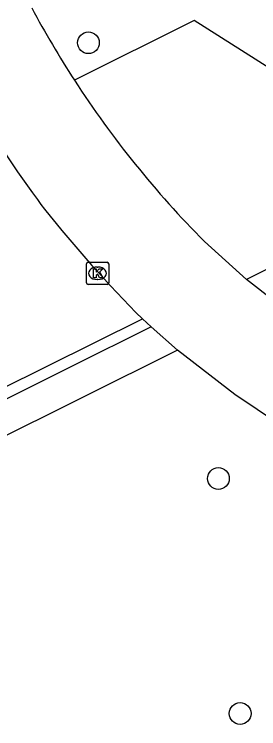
# Model space of a CAD drawing. Extents: x 157793 to 159380, y 380882 to 382313.
# Drawn here: x 158545.04 to 158556.02, y 381752.16 to 381784.29 of the extents above; entities that cross this region are included whole.
import ezdxf

# ---------------------------------------------------------------- set-up
doc = ezdxf.new("R2010")
doc.units = 0
for name, color, linetype in [('IMGEO_Boom', 7, 'Continuous'), ('IMGEO_Fietspad_gesloten', 7, 'Continuous'), ('IMGEO_Groenvoorziening', 7, 'Continuous'), ('IMGEO_Kolk', 7, 'Continuous'), ('IMGEO_Voetpad_halfverhard', 7, 'Continuous')]:
    doc.layers.add(name, color=color, linetype=linetype)

msp = doc.modelspace()

# ---------------------------------------------------------------- linework, layer by layer
at = {"layer": 'IMGEO_Boom'}
for centre in [(158548.369, 381783.005), (158554.207, 381763.408), (158555.183, 381752.841)]:
    msp.add_circle(centre, 0.489, dxfattribs=at)
at = {"layer": 'IMGEO_Fietspad_gesloten'}
for points in [[(158546.075, 381775.951), (158546.232, 381775.736), (158546.391, 381775.522)], [(158555.476, 381772.364), (158553.581, 381774.064)], [(158556.764, 381771.36), (158555.476, 381772.364)], [(158550.796, 381770.584), (158551.182, 381770.226)], [(158551.182, 381770.226), (158552.377, 381769.175)], [(158558.912, 381764.522), (158554.948, 381767.185), (158552.377, 381769.175)]]:
    msp.add_lwpolyline(points, dxfattribs=at)
for centre, radius, start, end in [((158585.673, 381805.882), 45.19, 208.1376, 212.9259), ((158585.695, 381805.887), 45.211, 212.9164, 224.7395), ((158592.476, 381809.918), 57.505, 210.12271, 216.2053), ((158595.463, 381814.864), 62.895, 218.71948, 224.75037)]:
    msp.add_arc(centre, radius, start, end, dxfattribs=at)
at = {"layer": 'IMGEO_Groenvoorziening'}
for points in [[(158564.407, 381776.838), (158553.116, 381783.999), (158547.742, 381781.319)], [(158544.357, 381767.402), (158550.796, 381770.584)]]:
    msp.add_lwpolyline(points, dxfattribs=at)
at = {"layer": 'IMGEO_Kolk'}
for p, q in [((158548.278, 381772.211), (158548.278, 381773.063)), ((158548.353, 381773.137), (158549.205, 381773.137)), ((158548.766, 381772.917), (158548.791, 381772.917)), ((158549.279, 381773.063), (158549.279, 381772.211)), ((158548.789, 381772.357), (158548.764, 381772.357)), ((158549.205, 381772.137), (158548.353, 381772.137))]:
    msp.add_line(p, q, dxfattribs=at)
for points in [[(158548.278, 381772.211), (158548.278, 381773.063)], [(158548.353, 381773.137), (158549.205, 381773.137)], [(158549.279, 381773.063), (158549.279, 381772.211)], [(158548.599, 381772.837), (158548.722, 381772.837), (158548.722, 381772.686), (158548.852, 381772.837), (158549.016, 381772.837), (158548.87, 381772.686), (158549.023, 381772.437), (158548.871, 381772.437), (158548.786, 381772.601), (158548.722, 381772.534), (158548.722, 381772.437), (158548.599, 381772.437), (158548.599, 381772.837)], [(158549.205, 381772.137), (158548.353, 381772.137)]]:
    msp.add_lwpolyline(points, dxfattribs=at)
for centre, start, end in [((158548.355, 381773.061), 91.552, 178.448), ((158548.355, 381773.061), 91.552, 178.448), ((158549.203, 381773.061), 1.552, 88.448), ((158549.203, 381773.061), 1.552, 88.448), ((158548.355, 381772.213), 181.552, 268.448), ((158548.355, 381772.213), 181.552, 268.448), ((158549.203, 381772.213), 271.552, 358.448), ((158549.203, 381772.213), 271.552, 358.448)]:
    msp.add_arc(centre, 0.0765, start, end, dxfattribs=at)
for centre, major_axis, ratio, start_param, end_param in [((158548.765, 381772.637), (-0.387, 0.002), 0.722429, 4.712389, 7.853982), ((158548.79, 381772.637), (-0.39, 0.002), 0.717154, 1.570796, 4.712389)]:
    msp.add_ellipse(centre, major_axis=major_axis, ratio=ratio, start_param=start_param, end_param=end_param, dxfattribs=at)
at = {"layer": 'IMGEO_Voetpad_halfverhard'}
for points in [[(158563.552, 381776.386), (158555.476, 381772.364)], [(158551.182, 381770.226), (158547.586, 381768.435), (158544.88, 381767.088), (158540.138, 381764.727), (158510.563, 381750), (158509.928, 381749.684), (158505.086, 381747.273), (158503.002, 381746.235)], [(158552.377, 381769.175), (158513.888, 381750), (158500, 381743.081), (158498.774, 381742.47)]]:
    msp.add_lwpolyline(points, dxfattribs=at)

doc.saveas('drawing.dxf')
